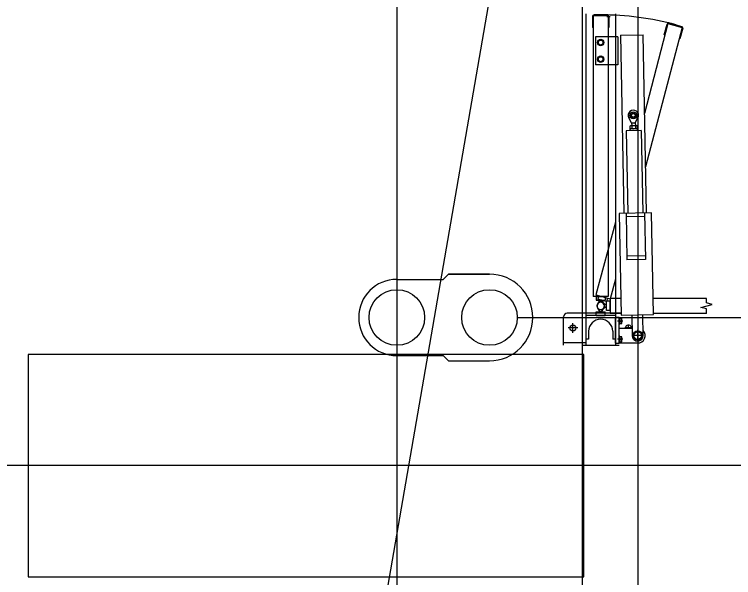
# Model space of a CAD drawing. Extents: x -264205 to -263659, y -1242401 to -1241986.
# Drawn here: x -263796.575 to -263794.634, y -1242147.185 to -1242145.663 of the extents above; entities that cross this region are included whole.
import ezdxf

# ---------------------------------------------------------------- set-up
doc = ezdxf.new("R2010")
doc.units = 0
for name, color, linetype in [('HESCON_OSI_STAVBY_KFA', 7, 'Continuous'), ('PROJEKT_OBRUBNIKY_KOMUNIKACIE', 7, 'Continuous'), ('RAM_NA_TLAC_2-4_1-250', 7, 'Continuous'), ('SITUACIA_DSP_2D', 7, 'Continuous')]:
    doc.layers.add(name, color=color, linetype=linetype)

msp = doc.modelspace()

# ---------------------------------------------------------------- linework, layer by layer
at = {"layer": 'HESCON_OSI_STAVBY_KFA'}
for p, q in [((-263795.5428, -1242083.2372), (-263795.5428, -1242246.7072)), ((-263792.6528, -1242146.8822), (-263857.9132, -1242146.8822))]:
    msp.add_line(p, q, dxfattribs=at)
at = {"layer": 'PROJEKT_OBRUBNIKY_KOMUNIKACIE'}
msp.add_lwpolyline([(-263794.8928, -1242227.3822), (-263808.9678, -1242241.4572), (-263894.9678, -1242241.4572), (-263909.0427, -1242227.3822), (-263909.0427, -1242196.3327), (-263914.1428, -1242196.3327), (-263914.1428, -1242132.4327), (-263909.0427, -1242132.4327), (-263909.0427, -1242101.3822), (-263894.9678, -1242087.3072), (-263808.9678, -1242087.3072), (-263794.8928, -1242101.3822), (-263794.8928, -1242227.3822)], dxfattribs=at)
at = {"layer": 'RAM_NA_TLAC_2-4_1-250'}
msp.add_lwpolyline([(-263827.4202, -1242331.0897), (-263769.8144, -1241998.5422), (-263696.6539, -1242011.2155), (-263754.2598, -1242343.763)], close=True, dxfattribs=at)
at = {"layer": 'SITUACIA_DSP_2D'}
for p, q in [((-263794.8928, -1242101.3822), (-263794.8928, -1242227.3822)), ((-263795.0428, -1242101.7691), (-263795.0428, -1242226.9954)), ((-263795.0327, -1242145.662), (-263795.0327, -1242146.5565)), ((-263795.0147, -1242145.669), (-263795.0147, -1242145.699)), ((-263795.0127, -1242145.667), (-263795.0127, -1242146.4255)), ((-263794.9727, -1242145.667), (-263795.0127, -1242145.667)), ((-263794.9747, -1242145.665), (-263795.0107, -1242145.665)), ((-263794.9757, -1242145.6688), (-263794.9667, -1242145.6688)), ((-263794.9727, -1242145.667), (-263794.9727, -1242146.4255)), ((-263794.9707, -1242145.669), (-263794.9707, -1242145.699)), ((-263794.9527, -1242145.662), (-263794.9527, -1242146.5565)), ((-263794.9698, -1242145.6841), (-263794.9727, -1242145.6841)), ((-263794.8111, -1242145.6881), (-263794.8742, -1242145.9312)), ((-263794.8213, -1242145.7185), (-263794.8136, -1242145.6896)), ((-263794.8111, -1242145.6881), (-263794.7725, -1242145.6985)), ((-263794.8087, -1242145.6867), (-263794.7739, -1242145.696)), ((-263795.0127, -1242145.699), (-263795.0147, -1242145.699)), ((-263794.9707, -1242145.699), (-263794.9727, -1242145.699)), ((-263794.7725, -1242145.6985), (-263794.8713, -1242146.0751)), ((-263794.771, -1242145.7009), (-263794.7788, -1242145.7299)), ((-263795.0067, -1242145.7245), (-263795.0067, -1242145.7995)), ((-263794.9527, -1242145.7245), (-263795.0067, -1242145.7245)), ((-263794.9467, -1242145.7245), (-263794.9527, -1242145.7245)), ((-263794.9467, -1242145.7245), (-263794.9467, -1242145.7995)), ((-263794.9394, -1242145.7198), (-263794.8784, -1242145.7186)), ((-263794.9394, -1242145.7198), (-263794.9298, -1242146.2007)), ((-263794.8688, -1242146.1995), (-263794.8784, -1242145.7186)), ((-263794.8194, -1242145.719), (-263794.8213, -1242145.7185)), ((-263794.9927, -1242145.7317), (-263794.9995, -1242145.7356)), ((-263794.9995, -1242145.7356), (-263794.9995, -1242145.7435)), ((-263794.9995, -1242145.7435), (-263794.9927, -1242145.7474)), ((-263794.9859, -1242145.7356), (-263794.9927, -1242145.7317)), ((-263794.9927, -1242145.7474), (-263794.9859, -1242145.7435)), ((-263794.9859, -1242145.7435), (-263794.9859, -1242145.7356)), ((-263794.7788, -1242145.7299), (-263794.7807, -1242145.7294)), ((-263794.9927, -1242145.7767), (-263794.9995, -1242145.7806)), ((-263794.9995, -1242145.7806), (-263794.9995, -1242145.7885)), ((-263794.9859, -1242145.7806), (-263794.9927, -1242145.7767)), ((-263794.9859, -1242145.7885), (-263794.9859, -1242145.7806)), ((-263794.9527, -1242145.7995), (-263795.0067, -1242145.7995)), ((-263794.9995, -1242145.7885), (-263794.9927, -1242145.7924)), ((-263794.9927, -1242145.7924), (-263794.9859, -1242145.7885)), ((-263794.9467, -1242145.7995), (-263794.9527, -1242145.7995)), ((-263794.9092, -1242145.9562), (-263794.9167, -1242145.9431)), ((-263794.9092, -1242145.9562), (-263794.8992, -1242145.956)), ((-263794.9092, -1242145.9562), (-263794.909, -1242145.9644)), ((-263794.8992, -1242145.956), (-263794.8922, -1242145.9426)), ((-263794.8992, -1242145.956), (-263794.899, -1242145.9642)), ((-263794.8838, -1242145.9769), (-263794.9238, -1242145.9777)), ((-263794.9238, -1242145.9777), (-263794.9193, -1242146.2005)), ((-263794.8939, -1242145.9721), (-263794.9139, -1242145.9725)), ((-263794.9139, -1242145.9725), (-263794.9138, -1242145.9775)), ((-263794.9125, -1242145.9645), (-263794.9138, -1242145.9653)), ((-263794.9138, -1242145.9653), (-263794.9137, -1242145.9717)), ((-263794.9124, -1242145.9725), (-263794.9137, -1242145.9717)), ((-263794.8955, -1242145.9641), (-263794.9125, -1242145.9645)), ((-263794.8954, -1242145.9721), (-263794.9124, -1242145.9725)), ((-263794.9089, -1242145.9652), (-263794.9088, -1242145.9716)), ((-263794.8991, -1242145.965), (-263794.899, -1242145.9714)), ((-263794.8955, -1242145.9641), (-263794.8942, -1242145.9649)), ((-263794.8954, -1242145.9721), (-263794.8941, -1242145.9713)), ((-263794.8942, -1242145.9649), (-263794.8941, -1242145.9713)), ((-263794.8939, -1242145.9721), (-263794.8938, -1242145.9771)), ((-263794.8838, -1242145.9769), (-263794.8793, -1242146.1997)), ((-263794.8558, -1242146.1992), (-263794.9428, -1242146.201)), ((-263794.9428, -1242146.201), (-263794.9373, -1242146.4759)), ((-263794.9243, -1242146.2006), (-263794.9218, -1242146.3266)), ((-263794.8741, -1242146.2096), (-263794.9241, -1242146.2106)), ((-263794.8743, -1242146.1996), (-263794.8718, -1242146.3256)), ((-263794.8504, -1242146.4742), (-263794.8558, -1242146.1992)), ((-263794.9527, -1242146.2245), (-263795.0055, -1242146.4212)), ((-263794.872, -1242146.3156), (-263794.922, -1242146.3166)), ((-263794.8718, -1242146.3256), (-263794.9218, -1242146.3266)), ((-263795.4178, -1242146.3792), (-263795.4038, -1242146.3652)), ((-263795.2928, -1242146.3652), (-263795.4038, -1242146.3652)), ((-263795.4038, -1242146.3652), (-263795.2928, -1242146.3652)), ((-263795.5428, -1242146.3792), (-263795.4178, -1242146.3792)), ((-263794.9527, -1242146.379), (-263794.9668, -1242146.4316)), ((-263794.9727, -1242146.4255), (-263795.0127, -1242146.4255)), ((-263795.0055, -1242146.4212), (-263794.9668, -1242146.4316)), ((-263795.0052, -1242146.4255), (-263795.0052, -1242146.4355)), ((-263795.0052, -1242146.4255), (-263794.9802, -1242146.4255)), ((-263794.9982, -1242146.4232), (-263795.0008, -1242146.4328)), ((-263794.9802, -1242146.4255), (-263794.9802, -1242146.4355)), ((-263795.0052, -1242146.4355), (-263794.9802, -1242146.4355)), ((-263794.9767, -1242146.4393), (-263795.0008, -1242146.4328)), ((-263795.0008, -1242146.4451), (-263794.9937, -1242146.4355)), ((-263794.9897, -1242146.4358), (-263794.999, -1242146.4432)), ((-263794.9937, -1242146.4355), (-263794.9917, -1242146.4355)), ((-263794.9917, -1242146.4355), (-263794.9847, -1242146.4451)), ((-263794.9878, -1242146.4363), (-263794.9897, -1242146.4358)), ((-263794.9834, -1242146.4474), (-263794.9878, -1242146.4363)), ((-263794.9772, -1242146.45), (-263794.9868, -1242146.443)), ((-263794.9772, -1242146.4635), (-263794.9772, -1242146.4385)), ((-263794.9672, -1242146.4385), (-263794.9772, -1242146.4385)), ((-263794.9741, -1242146.4296), (-263794.9767, -1242146.4393)), ((-263794.9672, -1242146.431), (-263794.9672, -1242146.471)), ((-263794.9382, -1242146.431), (-263794.9672, -1242146.431)), ((-263794.9672, -1242146.4635), (-263794.9672, -1242146.4385)), ((-263794.7071, -1242146.431), (-263794.8512, -1242146.431)), ((-263794.7071, -1242146.443), (-263794.7071, -1242146.431)), ((-263794.6921, -1242146.447), (-263794.7071, -1242146.443)), ((-263794.9937, -1242146.4665), (-263795.0008, -1242146.457)), ((-263794.9847, -1242146.457), (-263794.9917, -1242146.4665)), ((-263794.9868, -1242146.4591), (-263794.9772, -1242146.452)), ((-263794.9772, -1242146.452), (-263794.9772, -1242146.45)), ((-263794.9672, -1242146.4635), (-263794.9772, -1242146.4635)), ((-263794.7221, -1242146.4551), (-263794.6921, -1242146.447)), ((-263794.7071, -1242146.4591), (-263794.7221, -1242146.4551)), ((-263794.7071, -1242146.471), (-263794.7071, -1242146.4591)), ((-263795.2178, -1242146.4822), (-263790.3642, -1242146.4822)), ((-263795.0927, -1242146.5565), (-263795.0927, -1242146.4805)), ((-263795.0327, -1242146.4705), (-263795.0827, -1242146.4705)), ((-263794.9527, -1242146.4705), (-263795.0327, -1242146.4705)), ((-263794.9527, -1242146.4765), (-263795.0327, -1242146.4765)), ((-263795.0052, -1242146.4665), (-263794.9802, -1242146.4665)), ((-263795.0052, -1242146.4765), (-263795.0052, -1242146.4665)), ((-263795.0052, -1242146.4765), (-263794.9802, -1242146.4765)), ((-263794.9917, -1242146.4665), (-263794.9937, -1242146.4665)), ((-263794.9802, -1242146.4765), (-263794.9802, -1242146.4665)), ((-263794.9374, -1242146.471), (-263794.9672, -1242146.471)), ((-263794.9375, -1242146.4705), (-263794.9527, -1242146.4705)), ((-263794.9527, -1242146.4815), (-263794.9427, -1242146.4815)), ((-263794.9527, -1242146.5515), (-263794.9527, -1242146.4815)), ((-263794.9427, -1242146.5515), (-263794.9427, -1242146.4815)), ((-263794.9427, -1242146.4836), (-263794.9427, -1242146.5004)), ((-263794.941, -1242146.4836), (-263794.9427, -1242146.4836)), ((-263794.941, -1242146.4836), (-263794.941, -1242146.5004)), ((-263794.941, -1242146.4852), (-263794.941, -1242146.4988)), ((-263794.9355, -1242146.4852), (-263794.941, -1242146.4852)), ((-263794.9373, -1242146.4759), (-263794.8504, -1242146.4742)), ((-263794.9355, -1242146.4988), (-263794.9355, -1242146.4852)), ((-263794.9089, -1242146.4753), (-263794.9077, -1242146.5313)), ((-263794.8777, -1242146.5307), (-263794.8789, -1242146.4747)), ((-263794.7071, -1242146.471), (-263794.8504, -1242146.471)), ((-263795.0677, -1242146.5235), (-263795.0677, -1242146.4975)), ((-263794.9329, -1242146.492), (-263794.9472, -1242146.492)), ((-263794.941, -1242146.5004), (-263794.9427, -1242146.5004)), ((-263794.941, -1242146.492), (-263794.9364, -1242146.492)), ((-263794.941, -1242146.4988), (-263794.9355, -1242146.4988)), ((-263794.9177, -1242146.511), (-263794.9177, -1242146.5009)), ((-263795.0547, -1242146.5105), (-263795.0807, -1242146.5105)), ((-263795.0252, -1242146.5195), (-263795.0252, -1242146.5405)), ((-263794.9602, -1242146.5195), (-263794.9602, -1242146.5405)), ((-263794.9427, -1242146.511), (-263794.9081, -1242146.511)), ((-263794.9082, -1242146.5105), (-263794.9273, -1242146.5105)), ((-263794.9045, -1242146.531), (-263794.8986, -1242146.5208)), ((-263794.8986, -1242146.5208), (-263794.8869, -1242146.5208)), ((-263794.8927, -1242146.5466), (-263794.8927, -1242146.5154)), ((-263794.8869, -1242146.5208), (-263794.881, -1242146.531)), ((-263795.0252, -1242146.5405), (-263795.0327, -1242146.5405)), ((-263794.9527, -1242146.5405), (-263794.9602, -1242146.5405)), ((-263794.9329, -1242146.541), (-263794.9472, -1242146.541)), ((-263794.9427, -1242146.5326), (-263794.9427, -1242146.5494)), ((-263794.941, -1242146.5326), (-263794.9427, -1242146.5326)), ((-263794.941, -1242146.5326), (-263794.941, -1242146.5494)), ((-263794.941, -1242146.5342), (-263794.941, -1242146.5478)), ((-263794.9355, -1242146.5342), (-263794.941, -1242146.5342)), ((-263794.941, -1242146.541), (-263794.9364, -1242146.541)), ((-263794.9355, -1242146.5478), (-263794.9355, -1242146.5342)), ((-263794.8771, -1242146.531), (-263794.9083, -1242146.531)), ((-263794.8986, -1242146.5412), (-263794.9045, -1242146.531)), ((-263794.8869, -1242146.5412), (-263794.8986, -1242146.5412)), ((-263794.881, -1242146.531), (-263794.8869, -1242146.5412)), ((-263795.0327, -1242146.5505), (-263795.0927, -1242146.5505)), ((-263795.0427, -1242146.5565), (-263794.9427, -1242146.5565)), ((-263794.9527, -1242146.5515), (-263794.9427, -1242146.5515)), ((-263794.941, -1242146.5494), (-263794.9427, -1242146.5494)), ((-263794.9427, -1242146.551), (-263794.8927, -1242146.551)), ((-263794.941, -1242146.5478), (-263794.9355, -1242146.5478)), ((-263795.0378, -1242146.5823), (-263796.5378, -1242146.5823)), ((-263796.5378, -1242146.5823), (-263796.5378, -1242147.1823)), ((-263795.0378, -1242147.1823), (-263795.0378, -1242146.5823)), ((-263795.5428, -1242146.5852), (-263795.4178, -1242146.5852)), ((-263795.4178, -1242146.5852), (-263795.4038, -1242146.5992)), ((-263795.4038, -1242146.5992), (-263795.2928, -1242146.5992)), ((-263796.5378, -1242147.1823), (-263795.0378, -1242147.1823))]:
    msp.add_line(p, q, dxfattribs=at)
for centre, radius in [((-263794.9927, -1242145.7395), 0.0084), ((-263794.9927, -1242145.7395), 0.0068), ((-263794.9927, -1242145.7845), 0.0084), ((-263794.9927, -1242145.7845), 0.0068), ((-263794.9046, -1242145.9362), 0.00952), ((-263794.9046, -1242145.9362), 0.00645), ((-263794.9046, -1242145.9362), 0.005), ((-263795.5428, -1242146.4822), 0.075), ((-263795.2928, -1242146.4822), 0.075), ((-263795.0677, -1242146.5105), 0.008), ((-263794.8927, -1242146.531), 0.0126), ((-263794.8927, -1242146.531), 0.0102)]:
    msp.add_circle(centre, radius, dxfattribs=at)
for centre, radius, start, end in [((-263795.0107, -1242145.669), 0.004, 90, 180), ((-263794.9927, -1242146.451), 0.7862, 75, 90), ((-263794.9747, -1242145.669), 0.004, 0, 90), ((-263794.8097, -1242145.6906), 0.004, 75, 165), ((-263794.7749, -1242145.6999), 0.004, 345, 75), ((-263794.9046, -1242145.9362), 0.014, 332.4029, 209.8771), ((-263794.9113, -1242145.9688), 0.00432, 56.5466, 125.7334), ((-263794.9113, -1242145.9681), 0.00432, 236.5466, 305.7334), ((-263794.9037, -1242145.9804), 0.0161, 73.4401, 108.8399), ((-263794.9042, -1242145.9562), 0.0161, 253.4401, 288.8399), ((-263794.8991, -1242145.965), 0.0001, 181.14, 250.3268), ((-263794.8966, -1242145.9685), 0.00432, 56.5466, 125.7334), ((-263794.899, -1242145.9714), 0.0001, 111.9532, 181.14), ((-263794.8966, -1242145.9678), 0.00432, 236.5466, 305.7334), ((-263795.2928, -1242146.4822), 0.117, 270, 90), ((-263795.5428, -1242146.4822), 0.103, 90, 270), ((-263794.9927, -1242146.451), 0.01, 323.6139, 216.3861), ((-263794.9927, -1242146.451), 0.01, 53.6139, 306.3861), ((-263794.9927, -1242146.451), 0.01, 128.6139, 21.3861), ((-263794.9927, -1242146.451), 0.01, 143.6139, 36.3861), ((-263795.0827, -1242146.4805), 0.01, 90, 180), ((-263794.9423, -1242146.4886), 0.0068, 330, 30), ((-263794.9927, -1242146.5195), 0.0325, 0, 180), ((-263794.9423, -1242146.4954), 0.0068, 330, 30), ((-263794.9177, -1242146.5105), 0.008, 356.4167, 183.5833), ((-263794.8927, -1242146.531), 0.02, 270, 42.5496), ((-263794.9423, -1242146.5376), 0.0068, 330, 30), ((-263794.9423, -1242146.5444), 0.0068, 330, 30), ((-263794.8927, -1242146.531), 0.015, 181.14, 1.14)]:
    msp.add_arc(centre, radius, start, end, dxfattribs=at)

doc.saveas('drawing.dxf')
